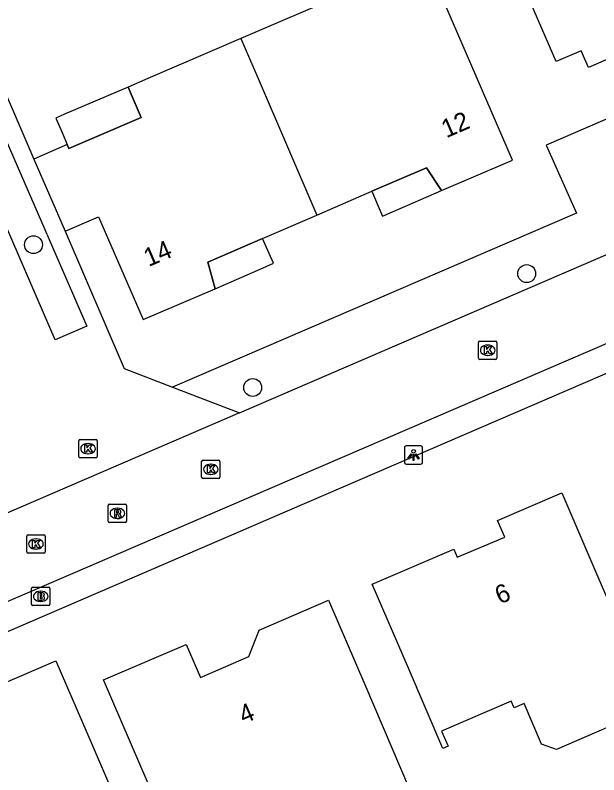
# Model space of a CAD drawing. Extents: x 157767 to 159171, y 387842 to 389425.
# Drawn here: x 158156.98 to 158188.84, y 388711.97 to 388753.46 of the extents above; entities that cross this region are included whole.
import ezdxf

# ---------------------------------------------------------------- set-up
doc = ezdxf.new("R2010")
doc.units = 0
for name, color, linetype in [('IMGEO_Boom', 7, 'Continuous'), ('IMGEO_Brandkraan', 7, 'Continuous'), ('IMGEO_Kolk', 7, 'Continuous'), ('IMGEO_Lichtpunt', 7, 'Continuous'), ('IMGEO_Pand', 7, 'Continuous'), ('IMGEO_Pand_nummerreeks', 7, 'Continuous'), ('IMGEO_Pand_overbouw', 7, 'Continuous'), ('IMGEO_Rijbaan_lokaal_open', 7, 'Continuous'), ('IMGEO_Rioolput', 7, 'Continuous'), ('IMGEO_Voetpad_open', 7, 'Continuous')]:
    doc.layers.add(name, color=color, linetype=linetype)

msp = doc.modelspace()

# ---------------------------------------------------------------- linework, layer by layer
at = {"layer": 'IMGEO_Boom'}
for centre in [(158157.983, 388740.927), (158184.907, 388739.349), (158169.948, 388733.125)]:
    msp.add_circle(centre, 0.489, dxfattribs=at)
at = {"layer": 'IMGEO_Brandkraan'}
for p, q in [((158157.876, 388721.292), (158157.876, 388722.144)), ((158157.951, 388722.218), (158158.803, 388722.218)), ((158158.364, 388721.998), (158158.389, 388721.998)), ((158158.877, 388722.144), (158158.877, 388721.292)), ((158158.803, 388721.218), (158157.951, 388721.218)), ((158158.387, 388721.438), (158158.362, 388721.438))]:
    msp.add_line(p, q, dxfattribs=at)
for points in [[(158157.876, 388721.292), (158157.876, 388722.144)], [(158157.951, 388722.218), (158158.803, 388722.218)], [(158158.877, 388722.144), (158158.877, 388721.292)], [(158158.224, 388721.918), (158158.224, 388721.518), (158158.437, 388721.518)], [(158158.455, 388721.918), (158158.224, 388721.918)], [(158158.403, 388721.837), (158158.349, 388721.837), (158158.349, 388721.761)], [(158158.349, 388721.761), (158158.402, 388721.761)], [(158158.411, 388721.685), (158158.349, 388721.685), (158158.349, 388721.604)], [(158158.349, 388721.604), (158158.411, 388721.604)], [(158158.803, 388721.218), (158157.951, 388721.218)]]:
    msp.add_lwpolyline(points, dxfattribs=at)
for centre, radius, start, end in [((158157.953, 388722.142), 0.0765, 91.552, 178.448), ((158157.953, 388722.142), 0.0765, 91.552, 178.448), ((158158.801, 388722.142), 0.0765, 1.552, 88.448), ((158158.801, 388722.142), 0.0765, 1.552, 88.448), ((158158.404, 388721.799), 0.0379, 267.8285, 90.9355), ((158158.412, 388721.644), 0.0404, 269.8759, 90.5077), ((158158.443, 388721.769), 0.251, 268.6676, 293.5347), ((158158.459, 388721.773), 0.145, 59.4692, 91.5367), ((158158.484, 388721.82), 0.0922, 285.5137, 58.1501), ((158158.489, 388721.628), 0.105, 301.3115, 78.989), ((158157.953, 388721.294), 0.0765, 181.552, 268.448), ((158157.953, 388721.294), 0.0765, 181.552, 268.448), ((158158.801, 388721.294), 0.0765, 271.552, 358.448), ((158158.801, 388721.294), 0.0765, 271.552, 358.448)]:
    msp.add_arc(centre, radius, start, end, dxfattribs=at)
for centre, major_axis, ratio, start_param, end_param in [((158158.363, 388721.718), (-0.387, 0.002), 0.722429, 4.712389, 7.853982), ((158158.388, 388721.718), (-0.39, 0.002), 0.717154, 1.570796, 4.712389)]:
    msp.add_ellipse(centre, major_axis=major_axis, ratio=ratio, start_param=start_param, end_param=end_param, dxfattribs=at)
at = {"layer": 'IMGEO_Kolk'}
for p, q in [((158182.351, 388735.663), (158183.203, 388735.663)), ((158182.276, 388734.737), (158182.276, 388735.589)), ((158182.764, 388735.443), (158182.789, 388735.443)), ((158183.277, 388735.589), (158183.277, 388734.737)), ((158182.787, 388734.883), (158182.762, 388734.883)), ((158183.203, 388734.663), (158182.351, 388734.663)), ((158160.534, 388730.288), (158161.386, 388730.288)), ((158160.459, 388729.362), (158160.459, 388730.214)), ((158160.947, 388730.068), (158160.972, 388730.068)), ((158161.46, 388730.214), (158161.46, 388729.362)), ((158160.97, 388729.508), (158160.945, 388729.508)), ((158161.386, 388729.288), (158160.534, 388729.288)), ((158167.162, 388728.232), (158167.162, 388729.084)), ((158167.237, 388729.158), (158168.089, 388729.158)), ((158168.163, 388729.084), (158168.163, 388728.232)), ((158167.65, 388728.938), (158167.675, 388728.938)), ((158167.673, 388728.378), (158167.648, 388728.378)), ((158168.089, 388728.158), (158167.237, 388728.158)), ((158157.615, 388724.152), (158157.615, 388725.004)), ((158157.69, 388725.078), (158158.542, 388725.078)), ((158158.103, 388724.858), (158158.128, 388724.858)), ((158158.616, 388725.004), (158158.616, 388724.152)), ((158158.542, 388724.078), (158157.69, 388724.078)), ((158158.126, 388724.298), (158158.101, 388724.298))]:
    msp.add_line(p, q, dxfattribs=at)
for points in [[(158182.351, 388735.663), (158183.203, 388735.663)], [(158182.276, 388734.737), (158182.276, 388735.589)], [(158182.597, 388735.363), (158182.72, 388735.363), (158182.72, 388735.212), (158182.85, 388735.363), (158183.014, 388735.363), (158182.868, 388735.212), (158183.021, 388734.963), (158182.869, 388734.963), (158182.784, 388735.127), (158182.72, 388735.06), (158182.72, 388734.963), (158182.597, 388734.963), (158182.597, 388735.363)], [(158183.277, 388735.589), (158183.277, 388734.737)], [(158183.203, 388734.663), (158182.351, 388734.663)], [(158160.534, 388730.288), (158161.386, 388730.288)], [(158160.459, 388729.362), (158160.459, 388730.214)], [(158160.78, 388729.988), (158160.903, 388729.988), (158160.903, 388729.837), (158161.033, 388729.988), (158161.197, 388729.988), (158161.051, 388729.837), (158161.204, 388729.588), (158161.052, 388729.588), (158160.967, 388729.752), (158160.903, 388729.685), (158160.903, 388729.588), (158160.78, 388729.588), (158160.78, 388729.988)], [(158161.46, 388730.214), (158161.46, 388729.362)], [(158161.386, 388729.288), (158160.534, 388729.288)], [(158167.162, 388728.232), (158167.162, 388729.084)], [(158167.237, 388729.158), (158168.089, 388729.158)], [(158168.163, 388729.084), (158168.163, 388728.232)], [(158167.483, 388728.858), (158167.606, 388728.858), (158167.606, 388728.707), (158167.736, 388728.858), (158167.9, 388728.858), (158167.754, 388728.707), (158167.907, 388728.458), (158167.755, 388728.458), (158167.67, 388728.622), (158167.606, 388728.555), (158167.606, 388728.458), (158167.483, 388728.458), (158167.483, 388728.858)], [(158168.089, 388728.158), (158167.237, 388728.158)], [(158157.615, 388724.152), (158157.615, 388725.004)], [(158157.69, 388725.078), (158158.542, 388725.078)], [(158158.616, 388725.004), (158158.616, 388724.152)], [(158157.936, 388724.778), (158158.059, 388724.778), (158158.059, 388724.627), (158158.189, 388724.778), (158158.353, 388724.778), (158158.207, 388724.627), (158158.36, 388724.378), (158158.208, 388724.378), (158158.123, 388724.542), (158158.059, 388724.475), (158158.059, 388724.378), (158157.936, 388724.378), (158157.936, 388724.778)], [(158158.542, 388724.078), (158157.69, 388724.078)]]:
    msp.add_lwpolyline(points, dxfattribs=at)
for centre, start, end in [((158182.353, 388735.587), 91.552, 178.448), ((158182.353, 388735.587), 91.552, 178.448), ((158183.201, 388735.587), 1.552, 88.448), ((158183.201, 388735.587), 1.552, 88.448), ((158182.353, 388734.739), 181.552, 268.448), ((158182.353, 388734.739), 181.552, 268.448), ((158183.201, 388734.739), 271.552, 358.448), ((158183.201, 388734.739), 271.552, 358.448), ((158160.536, 388730.212), 91.552, 178.448), ((158160.536, 388730.212), 91.552, 178.448), ((158161.384, 388730.212), 1.552, 88.448), ((158161.384, 388730.212), 1.552, 88.448), ((158160.536, 388729.364), 181.552, 268.448), ((158160.536, 388729.364), 181.552, 268.448), ((158161.384, 388729.364), 271.552, 358.448), ((158161.384, 388729.364), 271.552, 358.448), ((158167.239, 388729.082), 91.552, 178.448), ((158167.239, 388729.082), 91.552, 178.448), ((158168.087, 388729.082), 1.552, 88.448), ((158168.087, 388729.082), 1.552, 88.448), ((158167.239, 388728.234), 181.552, 268.448), ((158167.239, 388728.234), 181.552, 268.448), ((158168.087, 388728.234), 271.552, 358.448), ((158168.087, 388728.234), 271.552, 358.448), ((158157.692, 388725.002), 91.552, 178.448), ((158157.692, 388725.002), 91.552, 178.448), ((158158.54, 388725.002), 1.552, 88.448), ((158158.54, 388725.002), 1.552, 88.448), ((158157.692, 388724.154), 181.552, 268.448), ((158157.692, 388724.154), 181.552, 268.448), ((158158.54, 388724.154), 271.552, 358.448), ((158158.54, 388724.154), 271.552, 358.448)]:
    msp.add_arc(centre, 0.0765, start, end, dxfattribs=at)
for centre, major_axis, ratio, start_param, end_param in [((158182.763, 388735.163), (-0.387, 0.002), 0.722429, 4.712389, 7.853982), ((158182.788, 388735.163), (-0.39, 0.002), 0.717154, 1.570796, 4.712389), ((158160.946, 388729.788), (-0.387, 0.002), 0.722429, 4.712389, 7.853982), ((158160.971, 388729.788), (-0.39, 0.002), 0.717154, 1.570796, 4.712389), ((158167.649, 388728.658), (-0.387, 0.002), 0.722429, 4.712389, 7.853982), ((158167.674, 388728.658), (-0.39, 0.002), 0.717154, 1.570796, 4.712389), ((158158.102, 388724.578), (-0.387, 0.002), 0.722429, 4.712389, 7.853982), ((158158.127, 388724.578), (-0.39, 0.002), 0.717154, 1.570796, 4.712389)]:
    msp.add_ellipse(centre, major_axis=major_axis, ratio=ratio, start_param=start_param, end_param=end_param, dxfattribs=at)
at = {"layer": 'IMGEO_Lichtpunt'}
for p, q in [((158178.231, 388729.843), (158178.231, 388729.036)), ((158178.231, 388729.843), (158178.231, 388729.036)), ((158179.133, 388729.938), (158178.325, 388729.938)), ((158179.133, 388729.938), (158178.325, 388729.938)), ((158179.227, 388729.036), (158179.227, 388729.843)), ((158179.227, 388729.036), (158179.227, 388729.843)), ((158178.325, 388728.942), (158179.133, 388728.942)), ((158178.325, 388728.942), (158179.133, 388728.942))]:
    msp.add_line(p, q, dxfattribs=at)
for points in [[(158178.605, 388729.507), (158178.644, 388729.479), (158178.456, 388729.217), (158178.418, 388729.244), (158178.605, 388729.507)], [(158178.707, 388729.459), (158178.754, 388729.459), (158178.754, 388729.137), (158178.707, 388729.137), (158178.707, 388729.459)], [(158178.817, 388729.479), (158178.855, 388729.506), (158179.042, 388729.244), (158179.003, 388729.216), (158178.817, 388729.479)]]:
    msp.add_lwpolyline(points, dxfattribs=at)
msp.add_circle((158178.73, 388729.641), 0.0994, dxfattribs=at)
for centre, start, end in [((158178.325, 388729.843), 90, 180), ((158178.325, 388729.843), 90, 180), ((158179.133, 388729.843), 0, 90), ((158179.133, 388729.843), 0, 90), ((158178.325, 388729.036), 180, 270), ((158178.325, 388729.036), 180, 270), ((158179.133, 388729.036), 270, 0), ((158179.133, 388729.036), 270, 360)]:
    msp.add_arc(centre, 0.0946, start, end, dxfattribs=at)
at = {"layer": 'IMGEO_Pand'}
for points in [[(158185.06, 388764.409), (158190.755, 388766.862), (158194.764, 388761.425), (158197.732, 388757.4), (158193.263, 388755.469), (158193.856, 388754.097), (158190.364, 388752.593), (158190.76, 388751.674), (158188.28, 388750.606), (158187.884, 388751.524), (158186.507, 388750.931), (158184.529, 388755.523), (158182.754, 388759.647), (158180.658, 388758.744), (158178.898, 388762.855), (158184.666, 388765.325), (158185.06, 388764.409)], [(158173.448, 388742.548), (158176.448, 388743.844), (158179.431, 388745.132), (158180.253, 388743.882), (158184.135, 388745.553), (158182.212, 388750), (158182.15, 388750.143), (158180.091, 388754.903), (158178.089, 388759.532), (158173.578, 388757.581), (158174.867, 388754.601), (158169.302, 388752.195)], [(158169.302, 388752.195), (158167.74, 388751.52), (158164.225, 388750), (158163.15, 388749.535), (158163.862, 388747.884), (158159.92, 388746.178), (158159.827, 388746.393), (158158, 388745.6)], [(158169.302, 388752.195), (158170.245, 388750), (158173.448, 388742.548)], [(158158, 388745.6), (158159.71, 388741.661)], [(158159.71, 388741.661), (158161.536, 388742.453), (158163.973, 388736.84), (158167.894, 388738.519), (158167.498, 388739.979), (158170.488, 388741.27), (158173.448, 388742.548)], [(158186.531, 388713.361), (158185.717, 388713.645), (158184.761, 388715.865), (158184.222, 388715.633), (158184.064, 388715.999), (158180.256, 388714.358), (158180.611, 388713.534), (158180.336, 388713.416), (158178.45, 388717.794), (158176.472, 388722.385), (158180.924, 388724.305), (158181.118, 388723.851), (158183.711, 388724.946), (158183.315, 388725.864), (158186.817, 388727.374), (158188.794, 388722.782), (158190.675, 388718.413), (158190.382, 388718.287), (158191.569, 388715.532), (158186.531, 388713.361)], [(158182.445, 388701.959), (158177.657, 388699.85), (158173.023, 388710.594), (158169.625, 388709.129), (158170.139, 388707.935), (158166.465, 388706.351), (158163.787, 388712.559), (158161.807, 388717.15), (158166.312, 388719.092), (158167.091, 388717.285), (158169.735, 388718.425), (158170.309, 388719.869), (158174.095, 388721.502), (158176.075, 388716.911), (158182.445, 388701.959)], [(158156.597, 388705.314), (158159.503, 388698.576), (158159.04, 388698.376), (158154.448, 388696.396), (158147.588, 388712.305), (158154.358, 388715.225), (158154.038, 388715.969), (158159.198, 388718.194), (158161.178, 388713.603), (158163.473, 388708.28), (158156.597, 388705.314)]]:
    msp.add_lwpolyline(points, dxfattribs=at)
at = {"layer": 'IMGEO_Pand_overbouw'}
for points in [[(158163.15, 388749.535), (158159.674, 388748.056), (158159.196, 388747.848), (158159.539, 388747.06), (158159.827, 388746.393), (158159.92, 388746.178), (158163.862, 388747.884)], [(158176.448, 388743.844), (158176.796, 388743.034), (158177.033, 388742.484), (158177.583, 388742.722), (158180.253, 388743.882), (158179.431, 388745.132)], [(158170.488, 388741.27), (158167.498, 388739.979), (158167.894, 388738.519), (158170.526, 388739.672), (158171.076, 388739.91), (158170.843, 388740.451)]]:
    msp.add_lwpolyline(points, close=True, dxfattribs=at)
at = {"layer": 'IMGEO_Rijbaan_lokaal_open'}
for points in [[(158151.457, 388760.844), (158153.258, 388756.655), (158158, 388745.6)], [(158169.237, 388731.746), (158190.927, 388741.104), (158189.483, 388744.405), (158202.38, 388750), (158208.536, 388752.656), (158209.72, 388750), (158209.916, 388749.563), (158211.85, 388745.262), (158145.024, 388716.464)], [(158156.55, 388746.501), (158160.887, 388736.469), (158159.164, 388735.734), (158154.813, 388745.763), (158156.55, 388746.501)], [(158159.71, 388741.661), (158162.924, 388734.167), (158165.563, 388733.146)], [(158165.563, 388733.146), (158169.237, 388731.746)], [(158169.237, 388731.746), (158154.227, 388725.276)]]:
    msp.add_lwpolyline(points, dxfattribs=at)
at = {"layer": 'IMGEO_Rioolput'}
for p, q in [((158162.061, 388725.825), (158162.061, 388726.677)), ((158162.136, 388726.751), (158162.988, 388726.751)), ((158162.549, 388726.531), (158162.574, 388726.531)), ((158163.062, 388726.677), (158163.062, 388725.825)), ((158162.988, 388725.751), (158162.136, 388725.751)), ((158162.572, 388725.971), (158162.547, 388725.971))]:
    msp.add_line(p, q, dxfattribs=at)
for points in [[(158162.061, 388725.825), (158162.061, 388726.677)], [(158162.136, 388726.751), (158162.988, 388726.751)], [(158163.062, 388726.677), (158163.062, 388725.825)], [(158162.65, 388726.449), (158162.398, 388726.451), (158162.398, 388726.051)], [(158162.398, 388726.051), (158162.522, 388726.051), (158162.522, 388726.213), (158162.533, 388726.213)], [(158162.576, 388726.37), (158162.522, 388726.37), (158162.522, 388726.289)], [(158162.522, 388726.289), (158162.574, 388726.289)], [(158162.58, 388726.184), (158162.651, 388726.051), (158162.791, 388726.051), (158162.726, 388726.177)], [(158162.988, 388725.751), (158162.136, 388725.751)]]:
    msp.add_lwpolyline(points, dxfattribs=at)
for centre, radius, start, end in [((158162.138, 388726.675), 0.0765, 91.552, 178.448), ((158162.138, 388726.675), 0.0765, 91.552, 178.448), ((158162.986, 388726.675), 0.0765, 1.552, 88.448), ((158162.986, 388726.675), 0.0765, 1.552, 88.448), ((158162.532, 388726.16), 0.0533, 26.0293, 88.6989), ((158162.558, 388726.478), 0.19, 274.7715, 282.9687), ((158162.582, 388726.274), 0.0964, 77.0061, 93.1865), ((158162.596, 388726.331), 0.0378, 276.6634, 79.6772), ((158162.649, 388726.339), 0.109, 350.3612, 89.416), ((158162.647, 388726.339), 0.112, 277.5842, 350.9817), ((158162.631, 388726.124), 0.108, 29.5134, 73.7905), ((158162.138, 388725.827), 0.0765, 181.552, 268.448), ((158162.138, 388725.827), 0.0765, 181.552, 268.448), ((158162.986, 388725.827), 0.0765, 271.552, 358.448), ((158162.986, 388725.827), 0.0765, 271.552, 358.448)]:
    msp.add_arc(centre, radius, start, end, dxfattribs=at)
for centre, major_axis, ratio, start_param, end_param in [((158162.548, 388726.251), (-0.387, 0.002), 0.722429, 4.712389, 7.853982), ((158162.573, 388726.251), (-0.39, 0.002), 0.717154, 1.570796, 4.712389)]:
    msp.add_ellipse(centre, major_axis=major_axis, ratio=ratio, start_param=start_param, end_param=end_param, dxfattribs=at)
at = {"layer": 'IMGEO_Voetpad_open'}
for points in [[(158209.98, 388753.187), (158208.741, 388756.173), (158200.983, 388752.851), (158194.387, 388750), (158185.972, 388746.363), (158187.619, 388742.643), (158165.563, 388733.146)], [(158199.515, 388738.309), (158146.245, 388715.336)]]:
    msp.add_lwpolyline(points, dxfattribs=at)

# ---------------------------------------------------------------- texts
at = {"layer": 'IMGEO_Pand_nummerreeks'}
for s, rotation, p in [('12', 23.2907, (158180.519, 388746.74)), ('14', 23.1819, (158164.266, 388739.706)), ('6', 22.8939, (158183.438, 388721.27)), ('4', 23.324, (158169.459, 388714.734))]:
    msp.add_text(s, height=1, rotation=rotation, dxfattribs=at).set_placement(p)

doc.saveas('drawing.dxf')
